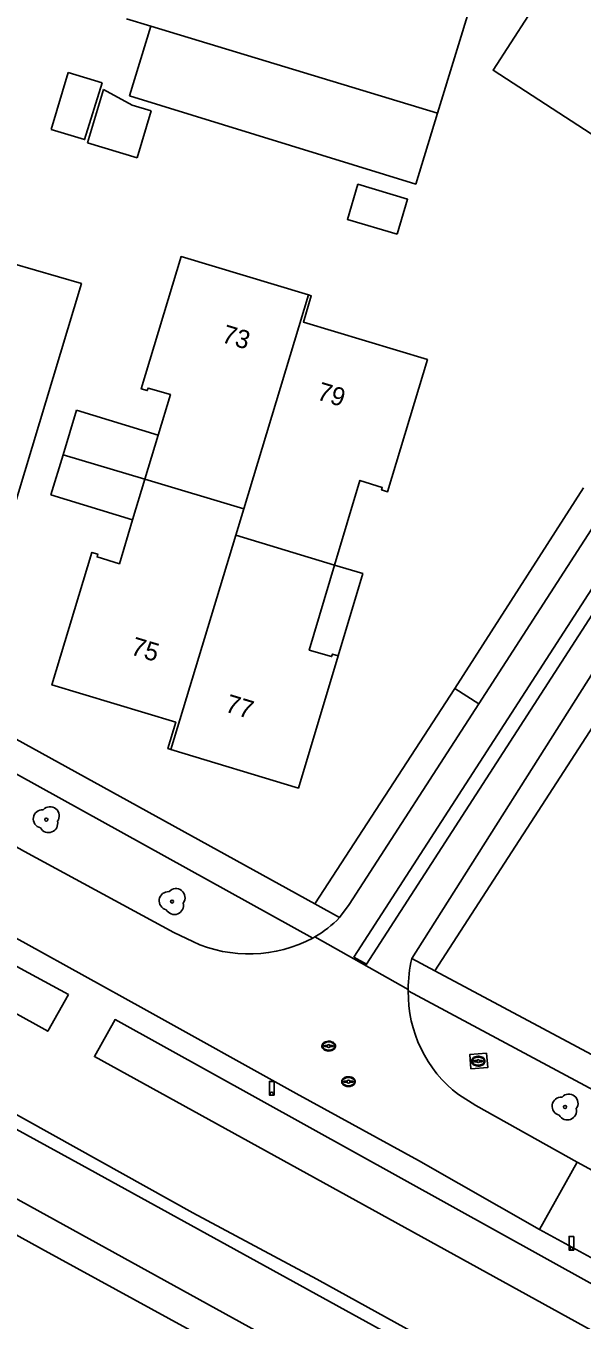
# Model space of a CAD drawing. Extents: x 194485 to 197793, y 468269 to 470822.
# Drawn here: x 197087.8 to 197124.3, y 468651.7 to 468736.5 of the extents above; entities that cross this region are included whole.
import ezdxf

# ---------------------------------------------------------------- set-up
doc = ezdxf.new("R2010")
doc.units = 0
for name, color, linetype in [('BGT begrenzing kruinlijn', 7, 'Continuous'), ('BGT grensvlak begroeid terreindeel', 7, 'Continuous'), ('BGT grensvlak gebouwinstallatie plus 1', 7, 'Continuous'), ('BGT grensvlak onbegroeid terreindeel', 7, 'Continuous'), ('BGT grensvlak pand op maaiveld', 7, 'Continuous'), ('BGT grensvlak pand op maaiveld LR', 7, 'Continuous'), ('BGT grensvlak waterdeel', 7, 'Continuous'), ('BGT grensvlak wegdeel', 7, 'Continuous'), ('BGT lijnelement scheiding hek', 7, 'Continuous'), ('BGT puntobject paal afsluitpaal', 7, 'Continuous'), ('BGT puntobject paal lichtmast', 7, 'Continuous'), ('BGT puntobject put inspectie- rioolput', 7, 'Continuous'), ('BGT puntobject put kolk', 7, 'Continuous'), ('BGT puntobject vegetatieobject boom', 7, 'Continuous'), ('BGT tekst huisnummerreeks', 7, 'Continuous')]:
    doc.layers.add(name, color=color, linetype=linetype)

msp = doc.modelspace()

# ---------------------------------------------------------------- linework, layer by layer
at = {"layer": 'BGT begrenzing kruinlijn'}
for p, q in [((197018.495, 468695.056), (197088.843, 468656.354)), ((197088.843, 468656.354), (197154.608, 468620.389))]:
    msp.add_line(p, q, dxfattribs=at)
at = {"layer": 'BGT grensvlak begroeid terreindeel'}
for points in [[(197432.167, 468470.909), (197318.726, 468533.242), (197301.532, 468543.04), (197272.836, 468558.589), (197252.228, 468569.075), (197184.03, 468606.303), (197086.412, 468660.066), (197019.506, 468696.755), (197018.331, 468697.434), (197018.026, 468697.816), (197018.092, 468698.196), (197018.271, 468698.544), (197018.634, 468699.252), (197019.534, 468701.004), (197019.564, 468701.062), (197019.583, 468701.214)], [(197019.583, 468701.214), (197091.487, 468661.826), (197280.71, 468557.748), (197386.189, 468500), (197454.514, 468462.593), (197487.133, 468444.874), (197528.996, 468422.121), (197536.205, 468418.22)]]:
    msp.add_lwpolyline(points, dxfattribs=at)
at = {"layer": 'BGT grensvlak gebouwinstallatie plus 1'}
for p, q in [((197089.474, 468729.693), (197090.597, 468733.42)), ((197092.829, 468732.747), (197090.597, 468733.42)), ((197091.144, 468711.299), (197090.27, 468708.382)), ((197091.144, 468711.299), (197096.499, 468709.66)), ((197089.47, 468705.746), (197090.27, 468708.382)), ((197090.27, 468708.382), (197095.634, 468706.774)), ((197089.47, 468705.746), (197094.824, 468704.107))]:
    msp.add_line(p, q, dxfattribs=at)
for points in [[(197092.829, 468732.747), (197091.675, 468729.03), (197089.474, 468729.693)], [(197112.165, 468722.825), (197112.857, 468725.123), (197109.602, 468726.104), (197108.909, 468723.806), (197112.165, 468722.825)], [(197108.31, 468695.211), (197109.916, 468700.592), (197108.062, 468701.146)]]:
    msp.add_lwpolyline(points, dxfattribs=at)
at = {"layer": 'BGT grensvlak onbegroeid terreindeel'}
for p, q in [((197114.823, 468730.763), (197117.125, 468738.315)), ((197094.415, 468736.938), (197096.01, 468736.455)), ((197115.955, 468693.055), (197106.771, 468678.944))]:
    msp.add_line(p, q, dxfattribs=at)
for points in [[(197083.13, 468691.983), (197091.468, 468719.596), (197086.942, 468720.912), (197078.909, 468694.323)], [(197117.004, 468668.135), (197116.934, 468669.076), (197118.029, 468669.161), (197118.113, 468668.221), (197117.004, 468668.135)]]:
    msp.add_lwpolyline(points, dxfattribs=at)
at = {"layer": 'BGT grensvlak pand op maaiveld'}
for p, q in [((197091.863, 468728.828), (197092.914, 468732.318)), ((197095.118, 468727.847), (197096.041, 468730.911)), ((197095.118, 468727.847), (197091.863, 468728.828)), ((197096.499, 468709.66), (197095.634, 468706.774)), ((197094.824, 468704.107), (197095.634, 468706.774))]:
    msp.add_line(p, q, dxfattribs=at)
for points in [[(197145.56, 468762.771), (197145.523, 468762.795), (197145.082, 468762.124), (197139.31, 468765.838), (197118.464, 468733.574), (197124.9, 468729.415), (197125.014, 468729.587)], [(197092.914, 468732.318), (197094.802, 468731.284), (197096.041, 468730.911)], [(197106.361, 468718.849), (197097.999, 468721.362), (197095.386, 468712.699), (197095.785, 468712.583), (197095.836, 468712.753), (197097.299, 468712.328), (197096.499, 468709.66)], [(197108.062, 468701.146), (197109.733, 468706.694), (197111.192, 468706.232), (197111.145, 468706.076), (197111.54, 468705.951), (197114.153, 468714.621), (197106.026, 468717.071), (197106.534, 468718.797), (197106.361, 468718.849)], [(197097.332, 468689.067), (197097.141, 468689.125), (197097.657, 468690.85), (197089.531, 468693.3), (197092.149, 468701.982), (197092.55, 468701.859), (197092.496, 468701.682), (197093.953, 468701.236), (197094.824, 468704.107)], [(197108.062, 468701.146), (197106.401, 468695.582), (197107.872, 468695.157), (197107.921, 468695.323), (197108.31, 468695.211)], [(197108.31, 468695.211), (197105.693, 468686.534), (197097.332, 468689.067)]]:
    msp.add_lwpolyline(points, dxfattribs=at)
at = {"layer": 'BGT grensvlak pand op maaiveld LR'}
for p, q in [((197102.11, 468704.829), (197106.361, 468718.849)), ((197095.634, 468706.774), (197102.11, 468704.829)), ((197101.589, 468703.108), (197102.11, 468704.829)), ((197097.332, 468689.067), (197101.589, 468703.108)), ((197101.589, 468703.108), (197108.062, 468701.146))]:
    msp.add_line(p, q, dxfattribs=at)
at = {"layer": 'BGT grensvlak waterdeel'}
for points in [[(197090.615, 468673.006), (197089.255, 468670.597), (197064.009, 468684.59), (197024.96, 468706.235), (197026.176, 468708.238), (197058.433, 468690.418), (197090.615, 468673.006)], [(197140.097, 468645.765), (197172.741, 468627.957), (197171.736, 468625.79), (197131.956, 468647.122), (197092.314, 468668.943), (197093.675, 468671.366), (197125.003, 468653.999), (197139.223, 468646.242)]]:
    msp.add_lwpolyline(points, dxfattribs=at)
at = {"layer": 'BGT grensvlak wegdeel'}
for p, q in [((197094.608, 468731.909), (197096.01, 468736.455)), ((197096.01, 468736.455), (197114.823, 468730.763)), ((197124.382, 468706.202), (197115.955, 468693.055)), ((197117.532, 468692.052), (197126.002, 468705.18)), ((197128.162, 468699.117), (197113.124, 468675.365)), ((197114.65, 468674.562), (197129.461, 468697.48)), ((197115.955, 468693.055), (197117.532, 468692.052)), ((197106.771, 468678.944), (197083.13, 468691.983)), ((197106.65, 468676.712), (197082.232, 468690.204)), ((197108.394, 468678.049), (197106.771, 468678.944)), ((197097.531, 468677.064), (197098.764, 468676.48)), ((197106.65, 468676.712), (197106.769, 468676.782)), ((197106.769, 468676.782), (197112.896, 468673.338)), ((197113.124, 468675.365), (197114.65, 468674.562)), ((197141.209, 468660.354), (197114.65, 468674.562)), ((197112.897, 468673.248), (197112.896, 468673.338)), ((197117.33, 468665.726), (197116.19, 468666.453)), ((197117.33, 468665.726), (197123.973, 468662.02)), ((197123.973, 468662.02), (197121.513, 468657.603)), ((197128.343, 468659.653), (197123.973, 468662.02)), ((197121.513, 468657.603), (197125.842, 468655.246))]:
    msp.add_line(p, q, dxfattribs=at)
for points in [[(197109.339, 468675.465), (197109.34, 468675.458), (197110.167, 468674.996), (197162.429, 468755.901), (197161.652, 468756.414), (197109.339, 468675.465)], [(197114.823, 468730.763), (197113.389, 468726.116), (197094.608, 468731.909)], [(197121.513, 468657.603), (197113.566, 468662.127), (197105.541, 468666.532), (197095.565, 468672.063), (197087.825, 468676.363), (197081.313, 468679.917), (197073.087, 468684.384), (197064.967, 468688.849), (197057.575, 468692.986), (197048.773, 468697.785), (197042.567, 468701.145), (197038.151, 468703.51)], [(197117.532, 468692.052), (197109.02, 468678.908), (197108.394, 468678.049)], [(197081.897, 468685.642), (197087.729, 468682.378), (197097.531, 468677.064)], [(197112.897, 468673.248), (197178.079, 468638.347), (197176.794, 468633.529)]]:
    msp.add_lwpolyline(points, dxfattribs=at)
for centre, radius, start, end in [((197102.49, 468683.946), 8.345, 300.85111, 315.03543), ((197102.475, 468684.489), 8.827, 245.14119, 298.22903), ((197121.819, 468673.361), 8.923, 167.0194, 180.14512), ((197121.283, 468673.116), 8.387, 179.10097, 232.61064)]:
    msp.add_arc(centre, radius, start, end, dxfattribs=at)
at = {"layer": 'BGT lijnelement scheiding hek'}
msp.add_lwpolyline([(197016.371, 468706.379), (197015.365, 468704.406), (197063.395, 468678.082), (197080.198, 468669.031), (197098.769, 468658.709), (197106.912, 468654.356), (197141.731, 468635.146), (197260.438, 468570.015)], dxfattribs=at)
at = {"layer": 'BGT puntobject paal afsluitpaal'}
for points in [[(197123.75, 468657.163), (197123.45, 468657.163), (197123.45, 468656.263), (197123.6, 468656.263)], [(197123.6, 468656.263), (197123.75, 468656.263), (197123.75, 468657.163)]]:
    msp.add_lwpolyline(points, dxfattribs=at)
for start, end in [(0, 180), (0, 180), (180, 0), (180, 270), (270, 0)]:
    msp.add_arc((197123.6, 468656.363), 0.1, start, end, dxfattribs=at)
at = {"layer": 'BGT puntobject paal lichtmast'}
for points in [[(197104.096, 468667.315), (197103.796, 468667.315), (197103.796, 468666.415), (197103.946, 468666.415)], [(197103.946, 468666.415), (197104.096, 468666.415), (197104.096, 468667.315)]]:
    msp.add_lwpolyline(points, dxfattribs=at)
for start, end in [(0, 180), (0, 180), (180, 0), (180, 270), (270, 0)]:
    msp.add_arc((197103.946, 468666.515), 0.1, start, end, dxfattribs=at)
at = {"layer": 'BGT puntobject put inspectie- rioolput'}
for p, q in [((197107.588, 468669.667), (197107.431, 468669.667)), ((197107.431, 468669.593), (197107.588, 468669.593)), ((197107.931, 468669.667), (197107.774, 468669.667)), ((197107.774, 468669.593), (197107.931, 468669.593)), ((197108.887, 468667.34), (197108.73, 468667.34)), ((197109.23, 468667.34), (197109.073, 468667.34)), ((197108.73, 468667.264), (197108.887, 468667.264)), ((197109.073, 468667.264), (197109.23, 468667.264))]:
    msp.add_line(p, q, dxfattribs=at)
for centre, radius, start, end in [((197107.431, 468669.63), 0.0375, 90, 270), ((197107.681, 468669.63), 0.1, 0, 180), ((197107.681, 468669.63), 0.1, 157.97569, 180), ((197107.681, 468669.63), 0.1, 180, 202.02431), ((197107.681, 468669.63), 0.1, 180, 0), ((197107.681, 468669.63), 0.1, 0, 22.02431), ((197107.681, 468669.63), 0.1, 337.97569, 0), ((197107.931, 468669.63), 0.0375, 270, 90), ((197108.73, 468667.302), 0.0375, 90, 270), ((197108.98, 468667.302), 0.1, 0, 180), ((197108.98, 468667.302), 0.1, 157.97569, 180), ((197108.98, 468667.302), 0.1, 180, 202.02431), ((197108.98, 468667.302), 0.1, 180, 0), ((197108.98, 468667.302), 0.1, 0, 22.02431), ((197108.98, 468667.302), 0.1, 337.97569, 0), ((197109.23, 468667.302), 0.0375, 270, 90)]:
    msp.add_arc(centre, radius, start, end, dxfattribs=at)
for centre in [(197107.681, 468669.63), (197108.98, 468667.302)]:
    msp.add_ellipse(centre, major_axis=(0.392, 0), ratio=0.689655, dxfattribs=at)
for points in [[(197108.123, 468669.63), (197108.123, 468669.673), (197108.111, 468669.717), (197108.045, 468669.831), (197107.964, 468669.888), (197107.772, 468669.953), (197107.662, 468669.959), (197107.459, 468669.918), (197107.368, 468669.871), (197107.265, 468669.754), (197107.24, 468669.694), (197107.238, 468669.572), (197107.262, 468669.511), (197107.346, 468669.412), (197107.405, 468669.373), (197107.584, 468669.305), (197107.718, 468669.298), (197107.951, 468669.36), (197108.051, 468669.429), (197108.114, 468669.554), (197108.123, 468669.592), (197108.123, 468669.63)], [(197109.422, 468667.302), (197109.422, 468667.345), (197109.41, 468667.389), (197109.344, 468667.503), (197109.263, 468667.56), (197109.071, 468667.625), (197108.961, 468667.631), (197108.758, 468667.59), (197108.667, 468667.543), (197108.564, 468667.426), (197108.539, 468667.366), (197108.537, 468667.244), (197108.561, 468667.183), (197108.645, 468667.084), (197108.704, 468667.045), (197108.883, 468666.977), (197109.017, 468666.97), (197109.25, 468667.032), (197109.35, 468667.101), (197109.413, 468667.226), (197109.422, 468667.264), (197109.422, 468667.302)]]:
    msp.add_open_spline(points, degree=3, dxfattribs=at)
at = {"layer": 'BGT puntobject put kolk'}
for p, q in [((197117.394, 468668.682), (197117.237, 468668.682)), ((197117.237, 468668.606), (197117.394, 468668.606)), ((197117.737, 468668.682), (197117.58, 468668.682)), ((197117.58, 468668.606), (197117.737, 468668.606))]:
    msp.add_line(p, q, dxfattribs=at)
for centre, radius, start, end in [((197117.237, 468668.644), 0.0375, 90, 270), ((197117.487, 468668.644), 0.1, 0, 180), ((197117.487, 468668.644), 0.1, 157.97569, 180), ((197117.487, 468668.644), 0.1, 180, 202.02431), ((197117.487, 468668.644), 0.1, 180, 0), ((197117.487, 468668.644), 0.1, 0, 22.02431), ((197117.487, 468668.644), 0.1, 337.97569, 0), ((197117.737, 468668.644), 0.0375, 270, 90)]:
    msp.add_arc(centre, radius, start, end, dxfattribs=at)
msp.add_ellipse((197117.487, 468668.644), major_axis=(0.392, 0), ratio=0.689655, dxfattribs=at)
msp.add_open_spline([(197117.929, 468668.644), (197117.929, 468668.687), (197117.917, 468668.731), (197117.851, 468668.845), (197117.77, 468668.902), (197117.578, 468668.967), (197117.468, 468668.973), (197117.265, 468668.932), (197117.174, 468668.885), (197117.071, 468668.768), (197117.046, 468668.708), (197117.044, 468668.586), (197117.068, 468668.525), (197117.152, 468668.426), (197117.211, 468668.387), (197117.39, 468668.319), (197117.524, 468668.312), (197117.757, 468668.374), (197117.857, 468668.443), (197117.92, 468668.568), (197117.929, 468668.606), (197117.929, 468668.644)], degree=3, dxfattribs=at)
at = {"layer": 'BGT puntobject vegetatieobject boom'}
for centre in [(197089.161, 468684.469), (197097.411, 468679.102), (197123.182, 468665.639)]:
    msp.add_circle(centre, 0.1, dxfattribs=at)
for centre, radius, start, end in [((197088.911, 468684.519), 0.6, 85.13702, 257.75442), ((197089.411, 468684.719), 0.6, 323.54458, 138.4658), ((197089.311, 468684.219), 0.6, 208.50578, 13.83556), ((197089.161, 468684.469), 0.1, 0, 180), ((197089.161, 468684.469), 0.1, 180, 0), ((197097.161, 468679.152), 0.6, 85.13702, 257.75442), ((197097.661, 468679.352), 0.6, 323.54458, 138.4658), ((197097.411, 468679.102), 0.1, 0, 180), ((197097.561, 468678.852), 0.6, 208.50578, 13.83556), ((197097.411, 468679.102), 0.1, 180, 0), ((197123.432, 468665.889), 0.6, 323.54458, 138.4658), ((197122.932, 468665.689), 0.6, 85.13702, 257.75442), ((197123.182, 468665.639), 0.1, 0, 180), ((197123.182, 468665.639), 0.1, 180, 0), ((197123.332, 468665.389), 0.6, 208.50578, 13.83556)]:
    msp.add_arc(centre, radius, start, end, dxfattribs=at)

# ---------------------------------------------------------------- texts
at = {"layer": 'BGT tekst huisnummerreeks'}
for s, rotation, p in [('73', 343.3, (197100.595, 468715.778)), ('79', 343.2, (197106.84, 468712.021)), ('75', 343.2, (197094.63, 468695.314)), ('77', 343.1, (197100.822, 468691.563))]:
    msp.add_text(s, height=1.2, rotation=rotation, dxfattribs=at).set_placement(p)

doc.saveas('drawing.dxf')
